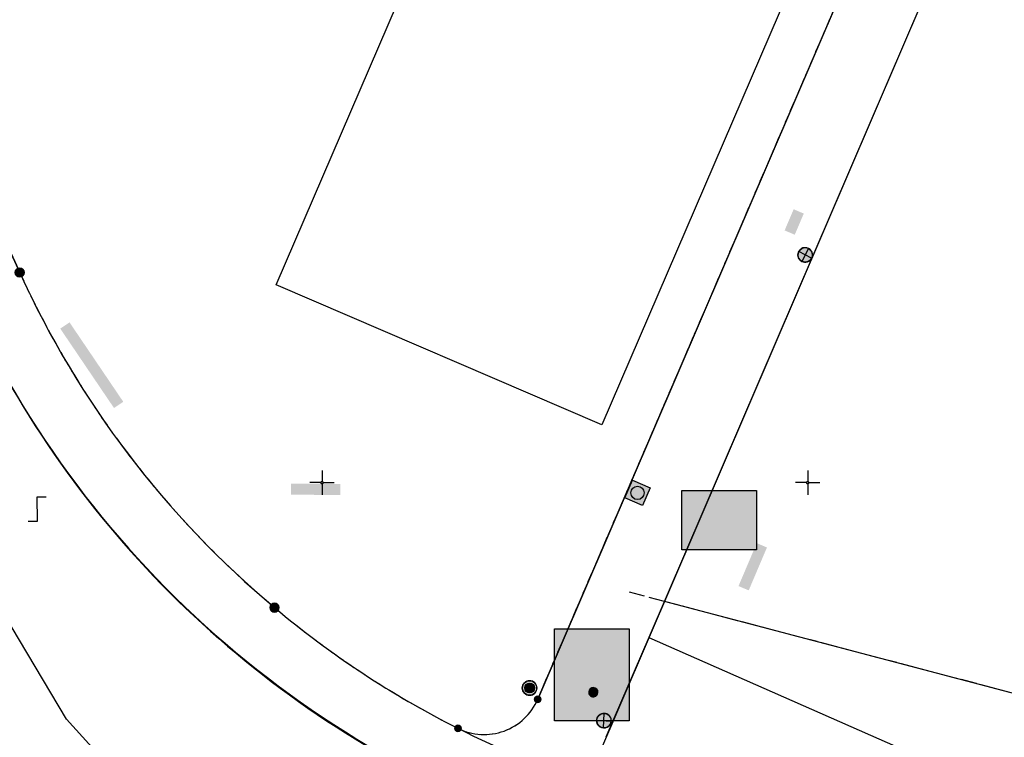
# Model space of a CAD drawing. Header units: metres. Extents: x 2695560 to 2696939, y 1260491 to 1262050.
# Tile 901 of 1005: x 2696135 to 2696186, y 1261837 to 1261874. Entities that reach past the tile are written whole.
import ezdxf

# ---------------------------------------------------------------- set-up
doc = ezdxf.new("R2010")
doc.units = ezdxf.units.M
for name, pattern in [('ALL_S25', [1.06, 0.8, -0.26]), ('AUSGEZOGEN', [0]), ('STRICHLINIE_S4', [0.66, 0.5, -0.16])]:
    doc.linetypes.add(name, pattern=pattern)
for name, color, linetype in [('XR$1$AV_Grenzpunkte', 7, 'AUSGEZOGEN'), ('XR$1$AV_Koordinatennetzpunkte', 7, 'AUSGEZOGEN'), ('XR$1$AV_Linien (BB)', 7, 'AUSGEZOGEN'), ('XR$1$AV_Selbst. und dauerne Rechte', 7, 'AUSGEZOGEN'), ('XR$1$AV_Waldflächen', 7, 'AUSGEZOGEN'), ('XR$1$AW_LK_Schachtdeckel', 24, 'AUSGEZOGEN'), ('XR$1$AW_LK_Zwischenpunkt', 24, 'AUSGEZOGEN'), ('XR$1$EW_LK_Knoten', 1, 'AUSGEZOGEN'), ('XR$1$Liegenschaftsgrenzen', 7, 'AUSGEZOGEN'), ('XR$1$PFAV', 255, 'AUSGEZOGEN'), ('XR$1$PFAW', 255, 'AUSGEZOGEN'), ('XR$1$PFEW', 255, 'AUSGEZOGEN'), ('XR$1$PFWA', 255, 'AUSGEZOGEN'), ('XR$1$RP_Abstandslinie', 7, 'AUSGEZOGEN'), ('XR$1$WA_LK_Absperrarmatur', 171, 'AUSGEZOGEN'), ('XR$1$WA_LK_Hydrant', 171, 'AUSGEZOGEN')]:
    doc.layers.add(name, color=color, linetype=linetype)

# ---------------------------------------------------------------- blocks, each defined once
blk = doc.blocks.new('COMPLEXOBJECT_299')
at = {"layer": 'XR$1$AV_Linien (BB)', "color": 7, "linetype": 'AUSGEZOGEN', "transparency": 33554687}
blk.add_lwpolyline([(6161.103, 11838.842), (6214.523, 11963.271), (6234.065, 12008.799)], dxfattribs=at)
blk.add_arc((6158.346, 11840.027), 3.001, 243.288, 336.7499, dxfattribs=at)
blk = doc.blocks.new('COMPLEXOBJECT_309')
at = {"layer": 'XR$1$AV_Linien (BB)', "color": 7, "linetype": 'AUSGEZOGEN', "transparency": 33554687}
blk.add_line((6134.439, 11860.823), (6087.095, 11964.94), dxfattribs=at)
for centre, radius, start, end in [((6179.051, 11881.113), 49.009, 204.4562, 230.0099), ((6179.058, 11881.124), 49.022, 230.0117, 243.2547)]:
    blk.add_arc(centre, radius, start, end, dxfattribs=at)
blk = doc.blocks.new('COMPLEXOBJECT_427')
at = {"layer": 'XR$1$AV_Linien (BB)', "color": 7, "linetype": 'AUSGEZOGEN', "transparency": 33554687}
for centre, radius, start, end in [((6178.784, 11880.921), 51.766, 204.3066, 245.6068), ((6156.59, 11831.788), 2.149, 355.663, 67.7183)]:
    blk.add_arc(centre, radius, start, end, dxfattribs=at)
blk = doc.blocks.new('COMPLEXOBJECT_1152')
at = {"layer": 'XR$1$AV_Selbst. und dauerne Rechte', "color": 255, "linetype": 'AUSGEZOGEN', "transparency": 33554687}
blk.add_line((6087.095, 11964.94), (6134.439, 11860.823), dxfattribs=at)
blk.add_lwpolyline([(6161.103, 11838.842), (6198.869, 11926.809), (6091.338, 11972.952)], dxfattribs=at)
for centre, radius, start, end in [((6179.026, 11881.093), 48.978, 204.4479, 230.0182), ((6179.058, 11881.124), 49.022, 230.0117, 243.2547), ((6158.346, 11840.027), 3.001, 243.288, 336.7499)]:
    blk.add_arc(centre, radius, start, end, dxfattribs=at)
blk = doc.blocks.new('COMPLEXOBJECT_1153')
at = {"layer": 'XR$1$AV_Selbst. und dauerne Rechte', "color": 7, "linetype": 'STRICHLINIE_S4', "transparency": 33554687}
blk.add_line((6087.095, 11964.94), (6134.439, 11860.823), dxfattribs=at)
blk.add_lwpolyline([(6161.103, 11838.842), (6198.869, 11926.809), (6091.338, 11972.952)], dxfattribs=at)
for centre, radius, start, end in [((6179.026, 11881.093), 48.978, 204.4479, 230.0182), ((6179.058, 11881.124), 49.022, 230.0117, 243.2547), ((6158.346, 11840.027), 3.001, 243.288, 336.7499)]:
    blk.add_arc(centre, radius, start, end, dxfattribs=at)
blk = doc.blocks.new('COMPLEXOBJECT_1211')
at = {"layer": 'XR$1$Liegenschaftsgrenzen', "color": 7, "linetype": 'AUSGEZOGEN', "transparency": 33554687}
blk.add_line((6214.523, 11963.271), (6161.103, 11838.842), dxfattribs=at)
blk.add_arc((6158.346, 11840.027), 3.001, 243.288, 336.7499, dxfattribs=at)
blk = doc.blocks.new('COMPLEXOBJECT_1213')
at = {"layer": 'XR$1$Liegenschaftsgrenzen', "color": 7, "linetype": 'AUSGEZOGEN', "transparency": 33554687}
blk.add_line((6087.094, 11964.939), (6134.439, 11860.823), dxfattribs=at)
for centre, radius, start, end in [((6179.051, 11881.113), 49.009, 204.4562, 230.0099), ((6179.058, 11881.124), 49.022, 230.0117, 243.2547)]:
    blk.add_arc(centre, radius, start, end, dxfattribs=at)
blk = doc.blocks.new('BAV15')
at = {"layer": 'XR$1$PFAV', "transparency": 33554687}
blk.add_hatch(color=7, dxfattribs=at).paths.add_polyline_path([(0.5, 0), (0.49, 0.1), (0.46, 0.2), (0.41, 0.29), (0.34, 0.36), (0.26, 0.42), (0.17, 0.47), (0.08, 0.49), (-0.03, 0.5), (-0.13, 0.48), (-0.22, 0.45), (-0.31, 0.4), (-0.38, 0.33), (-0.44, 0.24), (-0.48, 0.15), (-0.5, 0.05), (-0.5, -0.05), (-0.48, -0.15), (-0.44, -0.24), (-0.38, -0.33), (-0.31, -0.4), (-0.22, -0.45), (-0.13, -0.48), (-0.03, -0.5), (0.08, -0.49), (0.17, -0.47), (0.26, -0.42), (0.34, -0.36), (0.41, -0.29), (0.46, -0.2), (0.49, -0.1)])
at = {"color": 7, "transparency": 33554687}
for start, end in [(90, 270), (270, 90)]:
    blk.add_arc((0, 0), 0.5, start, end, dxfattribs=at)
at = {"layer": 'XR$1$PFAV', "transparency": 33554687}
blk.add_circle((0, 0), 0.5, dxfattribs=at)
blk = doc.blocks.new('BAV2041')
at = {"color": 7, "transparency": 33554687}
for p, q in [((0, 0.5), (0, 0.05)), ((-0.05, 0), (-0.5, 0)), ((0.05, 0), (0.5, 0)), ((0, -0.05), (0, -0.5))]:
    blk.add_line(p, q, dxfattribs=at)
blk.add_circle((0, 0), 0.05, dxfattribs=at)
for start, end in [(90, 270), (270, 90)]:
    blk.add_arc((0, 0), 0.05, start, end, dxfattribs=at)
blk = doc.blocks.new('COMPLEXOBJECT_1446')
at = {"layer": 'XR$1$RP_Abstandslinie', "color": 7, "linetype": 'AUSGEZOGEN', "transparency": 33554687}
blk.add_lwpolyline([(6266.89, 11812.11), (6185.73, 11839.11), (6167.62, 11843.88)], dxfattribs=at)
blk = doc.blocks.new('COMPLEXOBJECT_1465')
at = {"layer": 'XR$1$RP_Abstandslinie', "color": 7, "linetype": 'ALL_S25', "transparency": 33554687}
blk.add_lwpolyline([(6266.89, 11812.11), (6185.73, 11839.11), (6167.62, 11843.88), (6165.66, 11844.396)], dxfattribs=at)
blk = doc.blocks.new('BAW2093')
at = {"transparency": 33554687}
blk.add_lwpolyline([(-0.375, -0.5), (0, -0.5), (0, 0.5), (0.375, 0.5)], dxfattribs=at)
blk = doc.blocks.new('BAW2087')
at = {"lineweight": 25, "true_color": 0x000000, "transparency": 33554687}
h = blk.add_hatch(color=18, dxfattribs=at)
h.paths.add_polyline_path([(-0.5, 0.5), (-0.5, -0.5), (0.5, -0.5), (0.5, 0.5)])
h.paths.add_polyline_path([(0.337, -0.069), (0.316, -0.136), (0.282, -0.196), (0.237, -0.249), (0.182, -0.292), (0.119, -0.322), (0.052, -0.34), (-0.017, -0.343), (-0.086, -0.333), (-0.151, -0.309), (-0.21, -0.272), (-0.261, -0.224), (-0.301, -0.167), (-0.328, -0.103), (-0.342, -0.035), (-0.342, 0.035), (-0.328, 0.103), (-0.301, 0.167), (-0.261, 0.224), (-0.21, 0.272), (-0.151, 0.309), (-0.086, 0.333), (-0.017, 0.343), (0.052, 0.34), (0.119, 0.322), (0.182, 0.292), (0.237, 0.249), (0.282, 0.196), (0.316, 0.136), (0.337, 0.069), (0.344, 0)], flags=16)
at = {"layer": 'XR$1$PFAW', "lineweight": 25, "transparency": 33554687}
blk.add_hatch(color=7, dxfattribs=at).paths.add_polyline_path([(0.344, 0), (0.337, 0.069), (0.316, 0.136), (0.282, 0.196), (0.237, 0.249), (0.182, 0.292), (0.119, 0.322), (0.052, 0.34), (-0.017, 0.343), (-0.086, 0.333), (-0.151, 0.309), (-0.21, 0.272), (-0.261, 0.224), (-0.301, 0.167), (-0.328, 0.103), (-0.342, 0.035), (-0.342, -0.035), (-0.328, -0.103), (-0.301, -0.167), (-0.261, -0.224), (-0.21, -0.272), (-0.151, -0.309), (-0.086, -0.333), (-0.017, -0.343), (0.052, -0.34), (0.119, -0.322), (0.182, -0.292), (0.237, -0.249), (0.282, -0.196), (0.316, -0.136), (0.337, -0.069)])
at = {"lineweight": 25, "transparency": 33554687}
for p, q in [((-0.5, 0.5, 0.993), (0.5, 0.5, 0.993)), ((-0.5, -0.5, 0.993), (-0.5, 0.5, 0.993)), ((0.5, 0.5, 0.993), (0.5, -0.5, 0.993)), ((0.5, -0.5, 0.993), (-0.5, -0.5, 0.993))]:
    blk.add_line(p, q, dxfattribs=at)
blk.add_circle((0, 0), 0.344, dxfattribs=at)
at = {"layer": 'XR$1$PFAW', "lineweight": 25, "transparency": 33554687}
blk.add_line((-0.5, 0.5), (0.5, 0.5), dxfattribs=at)
at = {"layer": 'XR$1$PFAW', "color": 31, "lineweight": 25, "transparency": 33554687}
for p, q in [((-0.5, -0.5), (-0.5, 0.5)), ((0.5, 0.5), (0.5, -0.5)), ((0.5, -0.5), (-0.5, -0.5))]:
    blk.add_line(p, q, dxfattribs=at)
at = {"layer": 'XR$1$PFAW', "lineweight": 25, "transparency": 33554687}
blk.add_circle((0, 0), 0.344, dxfattribs=at)
blk = doc.blocks.new('BWA2009')
at = {"true_color": 0x000000, "transparency": 33554687}
blk.add_hatch(color=18, dxfattribs=at).paths.add_polyline_path([(0.333, 0), (0.327, 0.067), (0.306, 0.131), (0.274, 0.19), (0.23, 0.242), (0.176, 0.283), (0.116, 0.313), (0.05, 0.329), (-0.017, 0.333), (-0.084, 0.323), (-0.147, 0.299), (-0.204, 0.264), (-0.253, 0.217), (-0.291, 0.162), (-0.318, 0.1), (-0.332, 0.034), (-0.332, -0.034), (-0.318, -0.1), (-0.291, -0.162), (-0.253, -0.217), (-0.204, -0.264), (-0.147, -0.299), (-0.084, -0.323), (-0.017, -0.333), (0.05, -0.329), (0.116, -0.313), (0.176, -0.283), (0.23, -0.242), (0.274, -0.19), (0.306, -0.131), (0.327, -0.067)])
at = {"layer": 'XR$1$PFWA', "transparency": 33554687}
blk.add_hatch(color=7, dxfattribs=at).paths.add_polyline_path([(0.5, 0), (0.49, 0.101), (0.459, 0.197), (0.41, 0.286), (0.344, 0.362), (0.264, 0.424), (0.174, 0.469), (0.076, 0.494), (-0.025, 0.499), (-0.125, 0.484), (-0.22, 0.449), (-0.306, 0.395), (-0.379, 0.326), (-0.437, 0.243), (-0.477, 0.15), (-0.497, 0.051), (-0.497, -0.051), (-0.477, -0.15), (-0.437, -0.243), (-0.379, -0.326), (-0.306, -0.395), (-0.22, -0.449), (-0.125, -0.484), (-0.025, -0.499), (0.076, -0.494), (0.174, -0.469), (0.264, -0.424), (0.344, -0.362), (0.41, -0.286), (0.459, -0.197), (0.49, -0.101)])
at = {"transparency": 33554687}
blk.add_circle((0, 0), 0.333, dxfattribs=at)
for start, end in [(90, 180), (180, 270), (0, 90), (270, 0)]:
    blk.add_arc((0, 0), 0.5, start, end, dxfattribs=at)
at = {"layer": 'XR$1$PFWA', "transparency": 33554687}
blk.add_circle((0, 0), 0.5, dxfattribs=at)
blk = doc.blocks.new('BWA965')
at = {"layer": 'XR$1$PFWA', "transparency": 33554687}
blk.add_hatch(color=7, dxfattribs=at).paths.add_polyline_path([(0, 0.5), (-0.05, 0.5), (-0.1, 0.49), (-0.15, 0.48), (-0.2, 0.46), (-0.24, 0.44), (-0.29, 0.41), (-0.33, 0.38), (-0.36, 0.34), (-0.4, 0.31), (-0.42, 0.26), (-0.45, 0.22), (-0.47, 0.17), (-0.48, 0.13), (-0.49, 0.08), (-0.5, 0.03), (-0.5, -0.03), (-0.49, -0.08), (-0.48, -0.13), (-0.47, -0.17), (-0.45, -0.22), (-0.42, -0.26), (-0.4, -0.31), (-0.36, -0.34), (-0.33, -0.38), (-0.29, -0.41), (-0.24, -0.44), (-0.2, -0.46), (-0.15, -0.48), (-0.1, -0.49), (-0.05, -0.5), (0, -0.5), (0.05, -0.5), (0.1, -0.49), (0.15, -0.48), (0.2, -0.46), (0.24, -0.44), (0.29, -0.41), (0.33, -0.38), (0.36, -0.34), (0.4, -0.31), (0.42, -0.26), (0.45, -0.22), (0.47, -0.17), (0.48, -0.13), (0.49, -0.08), (0.5, -0.03), (0.5, 0.03), (0.49, 0.08), (0.48, 0.13), (0.47, 0.17), (0.45, 0.22), (0.42, 0.26), (0.4, 0.31), (0.36, 0.34), (0.33, 0.38), (0.29, 0.41), (0.24, 0.44), (0.2, 0.46), (0.15, 0.48), (0.1, 0.49), (0.05, 0.5)])
at = {"transparency": 33554687}
blk.add_line((0, 0.5), (0, -0.5), dxfattribs=at)
for start, end in [(90, 270), (270, 90)]:
    blk.add_arc((0, 0), 0.5, start, end, dxfattribs=at)
blk = doc.blocks.new('BEWLP2549_S')
at = {"layer": 'XR$1$PFEW', "transparency": 33554687}
blk.add_hatch(color=7, dxfattribs=at).paths.add_polyline_path([(0.5, 0), (0.49, 0.101), (0.459, 0.197), (0.41, 0.286), (0.344, 0.362), (0.264, 0.424), (0.174, 0.469), (0.076, 0.494), (-0.025, 0.499), (-0.125, 0.484), (-0.22, 0.449), (-0.306, 0.395), (-0.379, 0.326), (-0.437, 0.243), (-0.477, 0.15), (-0.497, 0.051), (-0.497, -0.051), (-0.477, -0.15), (-0.437, -0.243), (-0.379, -0.326), (-0.306, -0.395), (-0.22, -0.449), (-0.125, -0.484), (-0.025, -0.499), (0.076, -0.494), (0.174, -0.469), (0.264, -0.424), (0.344, -0.362), (0.41, -0.286), (0.459, -0.197), (0.49, -0.101)])
at = {"color": 1, "transparency": 33554687}
for p, q in [((0.354, -0.354), (-0.354, 0.354)), ((-0.354, -0.354), (0.354, 0.354))]:
    blk.add_line(p, q, dxfattribs=at)
for start, end in [(91.38095, 268.61905), (268.61905, 91.38095)]:
    blk.add_arc((0, 0), 0.5, start, end, dxfattribs=at)
at = {"layer": 'XR$1$PFEW', "transparency": 33554687}
blk.add_circle((0, 0), 0.5, dxfattribs=at)
blk = doc.blocks.new('COMPLEXOBJECT_2824')
at = {"layer": 'XR$1$RP_Abstandslinie', "color": 7, "linetype": 'AUSGEZOGEN', "transparency": 33554687}
blk.add_arc((6178.783, 11881.008), 51.801, 204.3955, 254.2444, dxfattribs=at)

msp = doc.modelspace()

# ---------------------------------------------------------------- hatches: boundary and pattern name
at = {"transparency": 33554687}
for points in [[(2696174.781, 1261862.801), (2696175.302, 1261862.579), (2696175.767, 1261863.669), (2696175.246, 1261863.891)], [(2696137.975, 1261858.064), (2696137.498, 1261857.742), (2696140.263, 1261853.654), (2696140.74, 1261853.976)], [(2696149.371, 1261849.757), (2696149.368, 1261849.188), (2696151.912, 1261849.176), (2696151.914, 1261849.745)], [(2696169.483, 1261849.403), (2696169.483, 1261846.348), (2696173.334, 1261846.348), (2696173.334, 1261849.403)], [(2696172.407, 1261844.484), (2696172.932, 1261844.261), (2696173.871, 1261846.472), (2696173.346, 1261846.695)], [(2696162.935, 1261842.288), (2696162.935, 1261837.54), (2696166.782, 1261837.54), (2696166.782, 1261842.288)]]:
    msp.add_hatch(color=7, dxfattribs=at).paths.add_polyline_path(points)
at = {"layer": 'XR$1$AV_Waldflächen', "transparency": 33554687}
h = msp.add_hatch(dxfattribs=at)
h.set_pattern_fill('MUSTER', scale=15000, style=0, pattern_type=2)
h.set_pattern_definition([(0, (2725855, 1291000), (15000, 15000), [15000, -15000]), (90, (2725855, 1291000), (-15000, 15000), [15000, -15000])])
h.paths.add_polyline_path([(2696085.787, 1261960.449), (2696082.189, 1261953.654), (2696085.39, 1261945.702), (2696093.262, 1261923.184), (2696098.281, 1261911.535), (2696103.85, 1261899.706), (2696123.338, 1261861.963), (2696137.821, 1261837.633), (2696146.727, 1261827.797), (2696157.885, 1261822.468), (2696159.703, 1261831.435), (2696159.708, 1261831.522), (2696159.709, 1261831.609), (2696159.707, 1261831.696), (2696159.701, 1261831.783), (2696159.692, 1261831.87), (2696159.679, 1261831.956), (2696159.663, 1261832.042), (2696159.643, 1261832.127), (2696159.62, 1261832.211), (2696159.593, 1261832.294), (2696159.563, 1261832.376), (2696159.53, 1261832.456), (2696159.494, 1261832.535), (2696159.454, 1261832.613), (2696159.411, 1261832.689), (2696159.365, 1261832.763), (2696159.317, 1261832.836), (2696159.265, 1261832.906), (2696159.211, 1261832.974), (2696159.153, 1261833.04), (2696159.094, 1261833.103), (2696159.031, 1261833.164), (2696158.967, 1261833.222), (2696158.899, 1261833.278), (2696158.83, 1261833.331), (2696158.759, 1261833.381), (2696158.686, 1261833.428), (2696158.61, 1261833.472), (2696158.533, 1261833.513), (2696158.455, 1261833.551), (2696158.375, 1261833.586), (2696157.285, 1261834.096), (2696156.206, 1261834.631), (2696155.141, 1261835.191), (2696154.089, 1261835.775), (2696153.051, 1261836.384), (2696152.027, 1261837.017), (2696151.018, 1261837.674), (2696150.024, 1261838.353), (2696149.047, 1261839.056), (2696148.087, 1261839.781), (2696147.143, 1261840.529), (2696146.217, 1261841.298), (2696145.309, 1261842.088), (2696144.42, 1261842.899), (2696143.55, 1261843.731), (2696142.7, 1261844.583), (2696141.869, 1261845.454), (2696141.059, 1261846.345), (2696140.27, 1261847.254), (2696139.503, 1261848.181), (2696138.757, 1261849.125), (2696138.033, 1261850.087), (2696137.332, 1261851.065), (2696136.653, 1261852.06), (2696135.999, 1261853.069), (2696135.367, 1261854.094), (2696134.76, 1261855.134), (2696134.177, 1261856.187), (2696133.619, 1261857.253), (2696133.085, 1261858.332), (2696132.577, 1261859.423), (2696114.096, 1261896.779), (2696104.037, 1261911.591)], flags=0)

# ---------------------------------------------------------------- linework, layer by layer
at = {"color": 24, "lineweight": -3, "transparency": 33554687}
for points in [[(2696169.483, 1261849.403), (2696173.334, 1261849.403), (2696173.334, 1261846.348), (2696169.483, 1261846.348), (2696169.483, 1261849.403)], [(2696162.935, 1261842.288), (2696166.782, 1261842.288), (2696166.782, 1261837.54), (2696162.935, 1261837.54), (2696162.935, 1261842.288)]]:
    msp.add_lwpolyline(points, close=True, dxfattribs=at)
at = {"layer": 'XR$1$AV_Linien (BB)', "color": 7, "linetype": 'AUSGEZOGEN', "transparency": 33554687}
for p, q in [((2696210.379, 1261941.034), (2696167.794, 1261841.839)), ((2696167.794, 1261841.839), (2696165.585, 1261836.693)), ((2696167.794, 1261841.839), (2696232.592, 1261813.274))]:
    msp.add_line(p, q, dxfattribs=at)
msp.add_lwpolyline([(2696157.885, 1261822.468), (2696146.727, 1261827.797), (2696137.821, 1261837.633), (2696123.338, 1261861.963), (2696103.85, 1261899.706), (2696098.281, 1261911.535), (2696093.262, 1261923.184), (2696085.39, 1261945.702), (2696082.189, 1261953.654)], dxfattribs=at)
msp.add_lwpolyline([(2696165.376, 1261852.784), (2696148.609, 1261859.995), (2696163.023, 1261893.494), (2696179.784, 1261886.285), (2696165.376, 1261852.784)], close=True, dxfattribs=at)
at = {"layer": 'XR$1$Liegenschaftsgrenzen', "color": 7, "linetype": 'AUSGEZOGEN', "transparency": 33554687}
msp.add_line((2696238.62, 1262006.818), (2696164.602, 1261834.403), dxfattribs=at)
msp.add_arc((2696180.047, 1261880.999), 49.089, 243.2694, 251.6614, dxfattribs=at)

# ---------------------------------------------------------------- block references
at = {"layer": 'XR$1$AV_Grenzpunkte', "color": 7, "linetype": 'AUSGEZOGEN', "lineweight": -3, "transparency": 33554687}
for p, xscale, yscale in [((2696135.409, 1261860.633), 0.4549999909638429, 0.4549999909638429), ((2696148.525, 1261843.374), 0.4549999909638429, 0.4549999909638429), ((2696162.073, 1261838.652), 0.3249999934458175, 0.3249999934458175), ((2696157.967, 1261837.156), 0.3249999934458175, 0.3249999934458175)]:
    msp.add_blockref('BAV15', p, dxfattribs=dict(at, xscale=xscale, yscale=yscale))
at = {"layer": 'XR$1$AV_Koordinatennetzpunkte', "color": 7, "linetype": 'AUSGEZOGEN', "lineweight": -3, "transparency": 33554687, "xscale": 1.25, "yscale": 1.25}
for p in [(2696150.97, 1261849.81), (2696175.97, 1261849.81)]:
    msp.add_blockref('BAV2041', p, dxfattribs=at)
at = {"layer": 'XR$1$AV_Linien (BB)', "color": 7, "linetype": 'AUSGEZOGEN', "lineweight": -3, "transparency": 33554687}
for name in ['COMPLEXOBJECT_299', 'COMPLEXOBJECT_309', 'COMPLEXOBJECT_427']:
    msp.add_blockref(name, (2690000.97, 1249999.81), dxfattribs=at)
at = {"layer": 'XR$1$AV_Selbst. und dauerne Rechte', "color": 255, "linetype": 'AUSGEZOGEN', "lineweight": -3, "transparency": 33554687}
msp.add_blockref('COMPLEXOBJECT_1152', (2690000.97, 1249999.81), dxfattribs=at)
at = {"layer": 'XR$1$AV_Selbst. und dauerne Rechte', "color": 7, "linetype": 'STRICHLINIE_S4', "lineweight": -3, "transparency": 33554687}
msp.add_blockref('COMPLEXOBJECT_1153', (2690000.97, 1249999.81), dxfattribs=at)
at = {"layer": 'XR$1$AW_LK_Schachtdeckel', "color": 24, "linetype": 'AUSGEZOGEN', "lineweight": -3, "transparency": 33554687, "rotation": 246.765960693}
msp.add_blockref('BAW2087', (2696167.208, 1261849.283), dxfattribs=at)
at = {"layer": 'XR$1$AW_LK_Zwischenpunkt', "color": 24, "linetype": 'AUSGEZOGEN', "lineweight": -3, "transparency": 33554687, "xscale": 1.250000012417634, "yscale": 1.250000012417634, "rotation": 0.5255587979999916}
msp.add_blockref('BAW2093', (2696136.316, 1261848.457), dxfattribs=at)
at = {"layer": 'XR$1$EW_LK_Knoten', "color": 1, "linetype": 'AUSGEZOGEN', "lineweight": -3, "transparency": 33554687}
for p, xscale, yscale, rotation in [((2696175.838, 1261861.538), 0.7499999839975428, 0.7499999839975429, 107.5014), ((2696165.48, 1261837.552), 0.749999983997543, 0.7499999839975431, 312.1614)]:
    msp.add_blockref('BEWLP2549_S', p, dxfattribs=dict(at, xscale=xscale, yscale=yscale, rotation=rotation))
at = {"layer": 'XR$1$Liegenschaftsgrenzen', "color": 7, "linetype": 'AUSGEZOGEN', "lineweight": -3, "transparency": 33554687}
for name in ['COMPLEXOBJECT_1213', 'COMPLEXOBJECT_1211']:
    msp.add_blockref(name, (2690000.97, 1249999.81), dxfattribs=at)
at = {"layer": 'XR$1$RP_Abstandslinie', "color": 7, "linetype": 'AUSGEZOGEN', "lineweight": -3, "transparency": 33554687}
for name in ['COMPLEXOBJECT_2824', 'COMPLEXOBJECT_1446']:
    msp.add_blockref(name, (2690000.97, 1249999.81), dxfattribs=at)
at = {"layer": 'XR$1$RP_Abstandslinie', "color": 7, "linetype": 'ALL_S25', "lineweight": -3, "transparency": 33554687}
msp.add_blockref('COMPLEXOBJECT_1465', (2690000.97, 1249999.81), dxfattribs=at)
at = {"layer": 'XR$1$WA_LK_Absperrarmatur', "color": 171, "linetype": 'AUSGEZOGEN', "lineweight": -3, "transparency": 33554687, "xscale": 0.475528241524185, "yscale": 0.475528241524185, "rotation": 244.647482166}
msp.add_blockref('BWA965', (2696164.935, 1261839.016), dxfattribs=at)
at = {"layer": 'XR$1$WA_LK_Hydrant', "color": 171, "linetype": 'AUSGEZOGEN', "lineweight": -3, "transparency": 33554687, "xscale": 0.7499999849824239, "yscale": 0.7499999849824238, "rotation": 157.470310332}
msp.add_blockref('BWA2009', (2696161.653, 1261839.235), dxfattribs=at)

doc.saveas('drawing.dxf')
